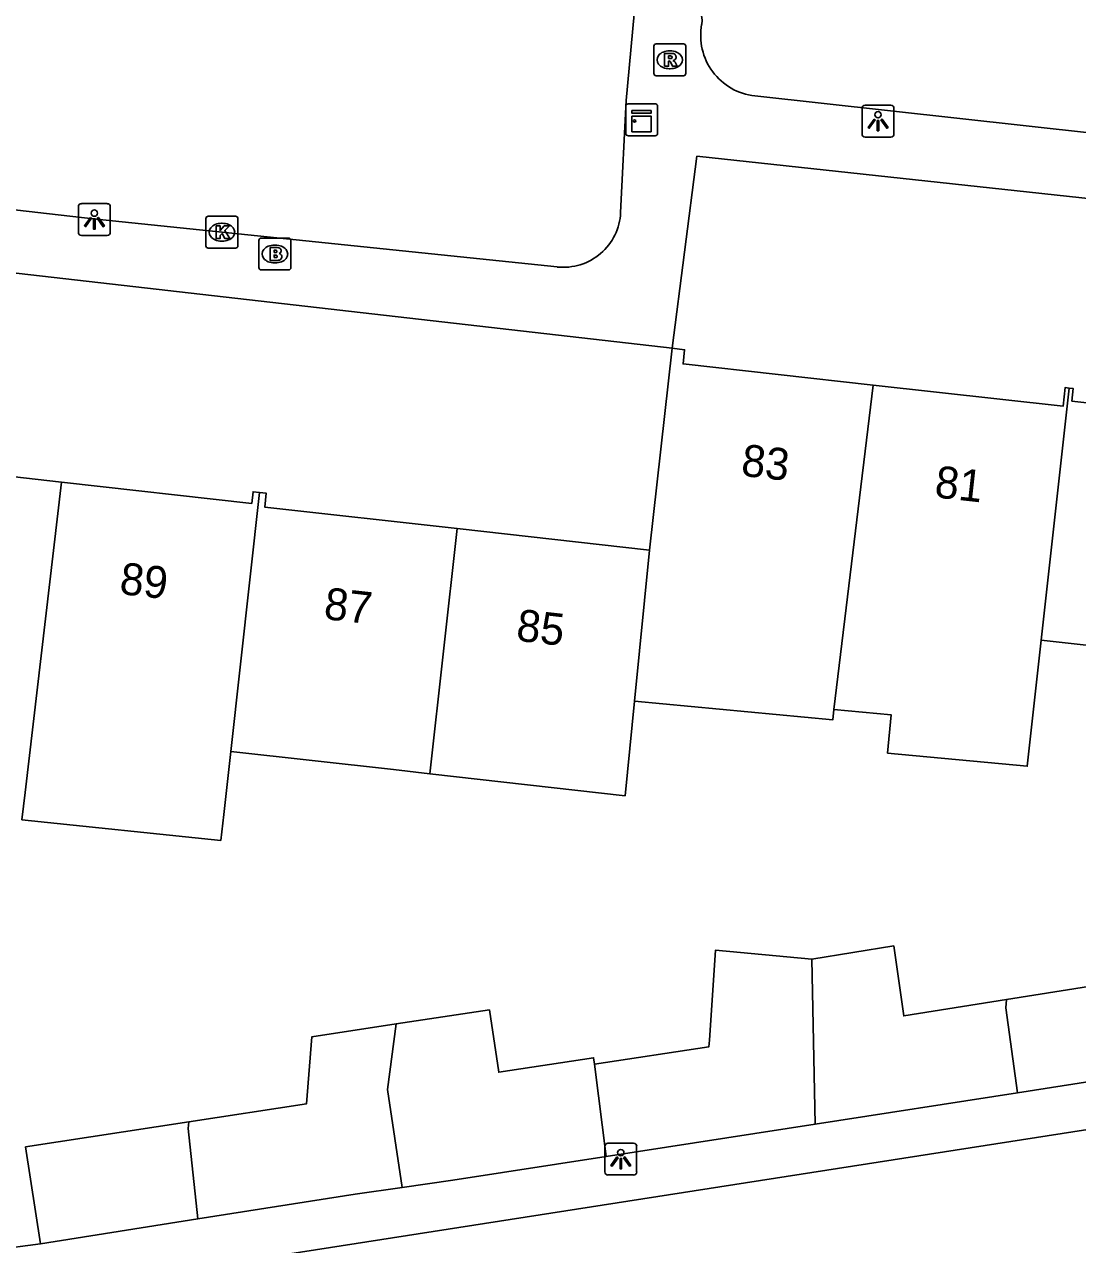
# Model space of a CAD drawing. Extents: x 162026 to 163499, y 387297 to 388169.
# Drawn here: x 162460.15 to 162493.11, y 387485.13 to 387523.33 of the extents above; entities that cross this region are included whole.
import ezdxf

# ---------------------------------------------------------------- set-up
doc = ezdxf.new("R2010")
doc.units = 0
for name, color, linetype in [('IMGEO_Brandkraan', 7, 'Continuous'), ('IMGEO_Kast', 7, 'Continuous'), ('IMGEO_Kolk', 7, 'Continuous'), ('IMGEO_Lichtpunt', 7, 'Continuous'), ('IMGEO_Pand', 7, 'Continuous'), ('IMGEO_Pand_nummerreeks', 7, 'Continuous'), ('IMGEO_Rijbaan_lokaal_open', 7, 'Continuous'), ('IMGEO_Rioolput', 7, 'Continuous'), ('IMGEO_Voetpad_open', 7, 'Continuous')]:
    doc.layers.add(name, color=color, linetype=linetype)

msp = doc.modelspace()

# ---------------------------------------------------------------- linework, layer by layer
at = {"layer": 'IMGEO_Brandkraan'}
for p, q in [((162467.485, 387515.719), (162467.485, 387516.571)), ((162467.56, 387516.645), (162468.412, 387516.645)), ((162467.973, 387516.425), (162467.998, 387516.425)), ((162468.486, 387516.571), (162468.486, 387515.719)), ((162468.412, 387515.645), (162467.56, 387515.645)), ((162467.996, 387515.865), (162467.971, 387515.865))]:
    msp.add_line(p, q, dxfattribs=at)
for points in [[(162467.485, 387515.719), (162467.485, 387516.571)], [(162467.56, 387516.645), (162468.412, 387516.645)], [(162467.833, 387516.345), (162467.833, 387515.945), (162468.046, 387515.945)], [(162468.064, 387516.345), (162467.833, 387516.345)], [(162468.486, 387516.571), (162468.486, 387515.719)], [(162468.012, 387516.264), (162467.958, 387516.264), (162467.958, 387516.188)], [(162467.958, 387516.188), (162468.011, 387516.188)], [(162468.02, 387516.112), (162467.958, 387516.112), (162467.958, 387516.031)], [(162467.958, 387516.031), (162468.02, 387516.031)], [(162468.412, 387515.645), (162467.56, 387515.645)]]:
    msp.add_lwpolyline(points, dxfattribs=at)
for centre, radius, start, end in [((162467.562, 387516.569), 0.0765, 91.552, 178.448), ((162467.562, 387516.569), 0.0765, 91.552, 178.448), ((162468.068, 387516.2), 0.145, 59.4692, 91.5367), ((162468.093, 387516.247), 0.0922, 285.5137, 58.1501), ((162468.41, 387516.569), 0.0765, 1.552, 88.448), ((162468.41, 387516.569), 0.0765, 1.552, 88.448), ((162468.013, 387516.226), 0.0379, 267.8285, 90.9355), ((162468.021, 387516.071), 0.0404, 269.8759, 90.5077), ((162468.052, 387516.196), 0.251, 268.6676, 293.5347), ((162468.098, 387516.055), 0.105, 301.3115, 78.989), ((162467.562, 387515.721), 0.0765, 181.552, 268.448), ((162467.562, 387515.721), 0.0765, 181.552, 268.448), ((162468.41, 387515.721), 0.0765, 271.552, 358.448), ((162468.41, 387515.721), 0.0765, 271.552, 358.448)]:
    msp.add_arc(centre, radius, start, end, dxfattribs=at)
for centre, major_axis, ratio, start_param, end_param in [((162467.972, 387516.145), (-0.387, 0.002), 0.722429, 4.712389, 7.853982), ((162467.997, 387516.145), (-0.39, 0.002), 0.717154, 1.570796, 4.712389)]:
    msp.add_ellipse(centre, major_axis=major_axis, ratio=ratio, start_param=start_param, end_param=end_param, dxfattribs=at)
at = {"layer": 'IMGEO_Kast'}
for p, q in [((162478.967, 387519.922), (162478.967, 387520.763)), ((162478.967, 387520.763), (162478.967, 387519.922)), ((162479.042, 387520.847), (162479.883, 387520.847)), ((162479.883, 387520.847), (162479.042, 387520.847)), ((162479.967, 387520.772), (162479.967, 387519.931)), ((162479.967, 387519.931), (162479.967, 387520.772)), ((162479.892, 387519.847), (162479.051, 387519.847)), ((162479.051, 387519.847), (162479.892, 387519.847))]:
    msp.add_line(p, q, dxfattribs=at)
for points in [[(162479.162, 387520.637), (162479.762, 387520.637), (162479.762, 387520.552), (162479.162, 387520.552), (162479.162, 387520.637)], [(162479.162, 387520.462), (162479.762, 387520.462), (162479.762, 387519.973), (162479.162, 387519.973), (162479.162, 387520.462)]]:
    msp.add_lwpolyline(points, dxfattribs=at)
msp.add_circle((162479.246, 387520.311), 0.0377, dxfattribs=at)
for centre, start, end in [((162479.045, 387520.769), 92.4484, 184.2845), ((162479.045, 387520.769), 92.4484, 184.2845), ((162479.889, 387520.769), 2.4484, 94.2845), ((162479.889, 387520.769), 2.4484, 94.2845), ((162479.045, 387519.925), 182.4484, 274.2845), ((162479.045, 387519.925), 182.4484, 274.2845), ((162479.889, 387519.925), 272.4484, 4.2845), ((162479.889, 387519.925), 272.4484, 4.2845)]:
    msp.add_arc(centre, 0.0779, start, end, dxfattribs=at)
at = {"layer": 'IMGEO_Kolk'}
for p, q in [((162465.826, 387516.401), (162465.826, 387517.253)), ((162465.901, 387517.327), (162466.753, 387517.327)), ((162466.314, 387517.107), (162466.339, 387517.107)), ((162466.827, 387517.253), (162466.827, 387516.401)), ((162466.753, 387516.327), (162465.901, 387516.327)), ((162466.337, 387516.547), (162466.312, 387516.547))]:
    msp.add_line(p, q, dxfattribs=at)
for points in [[(162465.826, 387516.401), (162465.826, 387517.253)], [(162465.901, 387517.327), (162466.753, 387517.327)], [(162466.827, 387517.253), (162466.827, 387516.401)], [(162466.147, 387517.027), (162466.27, 387517.027), (162466.27, 387516.876), (162466.4, 387517.027), (162466.564, 387517.027), (162466.418, 387516.876), (162466.571, 387516.627), (162466.419, 387516.627), (162466.334, 387516.791), (162466.27, 387516.724), (162466.27, 387516.627), (162466.147, 387516.627), (162466.147, 387517.027)], [(162466.753, 387516.327), (162465.901, 387516.327)]]:
    msp.add_lwpolyline(points, dxfattribs=at)
for centre, start, end in [((162465.903, 387517.251), 91.552, 178.448), ((162465.903, 387517.251), 91.552, 178.448), ((162466.751, 387517.251), 1.552, 88.448), ((162466.751, 387517.251), 1.552, 88.448), ((162465.903, 387516.403), 181.552, 268.448), ((162465.903, 387516.403), 181.552, 268.448), ((162466.751, 387516.403), 271.552, 358.448), ((162466.751, 387516.403), 271.552, 358.448)]:
    msp.add_arc(centre, 0.0765, start, end, dxfattribs=at)
for centre, major_axis, ratio, start_param, end_param in [((162466.313, 387516.827), (-0.387, 0.002), 0.722429, 4.712389, 7.853982), ((162466.338, 387516.827), (-0.39, 0.002), 0.717154, 1.570796, 4.712389)]:
    msp.add_ellipse(centre, major_axis=major_axis, ratio=ratio, start_param=start_param, end_param=end_param, dxfattribs=at)
at = {"layer": 'IMGEO_Lichtpunt'}
for p, q in [((162486.367, 387520.708), (162486.367, 387519.901)), ((162486.367, 387520.708), (162486.367, 387519.901)), ((162487.269, 387520.803), (162486.461, 387520.803)), ((162487.269, 387520.803), (162486.461, 387520.803)), ((162487.363, 387519.901), (162487.363, 387520.708)), ((162487.363, 387519.901), (162487.363, 387520.708)), ((162486.461, 387519.807), (162487.269, 387519.807)), ((162486.461, 387519.807), (162487.269, 387519.807)), ((162461.836, 387517.626), (162461.836, 387516.819)), ((162461.836, 387517.626), (162461.836, 387516.819)), ((162462.738, 387517.721), (162461.93, 387517.721)), ((162462.738, 387517.721), (162461.93, 387517.721)), ((162462.832, 387516.819), (162462.832, 387517.626)), ((162462.832, 387516.819), (162462.832, 387517.626)), ((162461.93, 387516.725), (162462.738, 387516.725)), ((162461.93, 387516.725), (162462.738, 387516.725)), ((162478.314, 387488.208), (162478.314, 387487.401)), ((162478.314, 387488.208), (162478.314, 387487.401)), ((162479.216, 387488.303), (162478.408, 387488.303)), ((162479.216, 387488.303), (162478.408, 387488.303)), ((162479.31, 387487.401), (162479.31, 387488.208)), ((162479.31, 387487.401), (162479.31, 387488.208)), ((162478.408, 387487.307), (162479.216, 387487.307)), ((162478.408, 387487.307), (162479.216, 387487.307))]:
    msp.add_line(p, q, dxfattribs=at)
for points in [[(162486.741, 387520.372), (162486.78, 387520.344), (162486.592, 387520.082), (162486.554, 387520.109), (162486.741, 387520.372)], [(162486.843, 387520.324), (162486.89, 387520.324), (162486.89, 387520.002), (162486.843, 387520.002), (162486.843, 387520.324)], [(162486.953, 387520.344), (162486.991, 387520.371), (162487.178, 387520.109), (162487.139, 387520.081), (162486.953, 387520.344)], [(162462.21, 387517.29), (162462.249, 387517.262), (162462.061, 387517), (162462.023, 387517.027), (162462.21, 387517.29)], [(162462.312, 387517.242), (162462.359, 387517.242), (162462.359, 387516.92), (162462.312, 387516.92), (162462.312, 387517.242)], [(162462.422, 387517.262), (162462.46, 387517.289), (162462.647, 387517.027), (162462.608, 387516.999), (162462.422, 387517.262)], [(162478.688, 387487.872), (162478.727, 387487.844), (162478.539, 387487.582), (162478.501, 387487.609), (162478.688, 387487.872)], [(162478.79, 387487.824), (162478.837, 387487.824), (162478.837, 387487.502), (162478.79, 387487.502), (162478.79, 387487.824)], [(162478.9, 387487.844), (162478.938, 387487.871), (162479.125, 387487.609), (162479.086, 387487.581), (162478.9, 387487.844)]]:
    msp.add_lwpolyline(points, dxfattribs=at)
for centre in [(162486.866, 387520.506), (162462.335, 387517.424), (162478.813, 387488.006)]:
    msp.add_circle(centre, 0.0994, dxfattribs=at)
for centre, start, end in [((162486.461, 387520.708), 90, 180), ((162486.461, 387520.708), 90, 180), ((162487.269, 387520.708), 0, 90), ((162487.269, 387520.708), 0, 90), ((162486.461, 387519.901), 180, 270), ((162486.461, 387519.901), 180, 270), ((162487.269, 387519.901), 270, 0), ((162487.269, 387519.901), 270, 360), ((162461.93, 387517.626), 90, 180), ((162461.93, 387517.626), 90, 180), ((162462.738, 387517.626), 0, 90), ((162462.738, 387517.626), 0, 90), ((162461.93, 387516.819), 180, 270), ((162461.93, 387516.819), 180, 270), ((162462.738, 387516.819), 270, 0), ((162462.738, 387516.819), 270, 360), ((162478.408, 387488.208), 90, 180), ((162478.408, 387488.208), 90, 180), ((162479.216, 387488.208), 0, 90), ((162479.216, 387488.208), 0, 90), ((162478.408, 387487.401), 180, 270), ((162478.408, 387487.401), 180, 270), ((162479.216, 387487.401), 270, 0), ((162479.216, 387487.401), 270, 360)]:
    msp.add_arc(centre, 0.0946, start, end, dxfattribs=at)
at = {"layer": 'IMGEO_Pand'}
for points in [[(162480.419, 387513.193), (162479.714, 387506.868)], [(162486.71, 387512.041), (162480.763, 387512.704), (162480.812, 387513.149), (162480.419, 387513.193)], [(162486.71, 387512.041), (162485.483, 387501.885)], [(162492.85, 387511.945), (162492.721, 387511.96), (162492.656, 387511.378), (162486.71, 387512.041)], [(162491.976, 387504.058), (162492.85, 387511.945)], [(162492.85, 387511.945), (162492.978, 387511.931), (162492.934, 387511.542), (162498.912, 387510.875)], [(162461.31, 387509.004), (162455.358, 387509.674), (162455.399, 387510.04), (162455.198, 387510.062)], [(162461.31, 387509.004), (162460.168, 387499.288), (162460.067, 387498.432)], [(162467.508, 387508.677), (162467.301, 387508.701), (162467.26, 387508.335), (162461.31, 387509.004)], [(162466.61, 387500.572), (162467.508, 387508.677)], [(162473.69, 387507.546), (162467.666, 387508.223), (162467.715, 387508.654), (162467.508, 387508.677)], [(162473.69, 387507.546), (162472.84, 387499.871)], [(162479.714, 387506.868), (162473.69, 387507.546)], [(162479.714, 387506.868), (162479.244, 387502.144)], [(162485.483, 387501.885), (162487.274, 387501.717), (162487.162, 387500.516), (162491.538, 387500.106), (162491.976, 387504.058)], [(162498.081, 387503.377), (162491.976, 387504.058)], [(162479.244, 387502.144), (162478.95, 387499.184), (162472.84, 387499.871)], [(162479.244, 387502.144), (162485.453, 387501.561), (162485.483, 387501.885)], [(162466.61, 387500.572), (162466.385, 387498.59), (162466.293, 387497.784), (162460.067, 387498.432)], [(162472.84, 387499.871), (162471.696, 387500), (162466.61, 387500.572)], [(162484.792, 387494.068), (162481.776, 387494.344), (162481.586, 387491.526), (162481.572, 387491.322), (162477.986, 387490.778)], [(162490.891, 387492.799), (162487.668, 387492.288), (162487.36, 387494.48), (162484.792, 387494.068)], [(162484.898, 387488.903), (162484.792, 387494.068)], [(162496.288, 387490.668), (162495.823, 387493.581), (162490.891, 387492.799)], [(162490.891, 387492.799), (162490.866, 387492.54), (162491.233, 387489.88)], [(162477.986, 387490.778), (162477.962, 387490.976), (162474.995, 387490.526), (162474.699, 387492.478), (162471.784, 387492.036)], [(162465.291, 387488.969), (162468.978, 387489.536), (162469.145, 387491.635), (162471.784, 387492.036)], [(162471.784, 387492.036), (162471.51, 387489.985), (162471.97, 387486.916)], [(162478.356, 387487.89), (162477.986, 387490.778)], [(162491.233, 387489.88), (162496.288, 387490.668)], [(162484.898, 387488.903), (162491.233, 387489.88)], [(162460.648, 387485.155), (162460.184, 387488.184), (162465.291, 387488.969)], [(162465.291, 387488.969), (162465.267, 387488.762), (162465.576, 387485.931)], [(162478.356, 387487.89), (162484.898, 387488.903)], [(162471.97, 387486.916), (162473.551, 387487.143), (162478.356, 387487.89)], [(162471.97, 387486.916), (162470.496, 387486.705), (162465.576, 387485.931)], [(162465.576, 387485.931), (162460.648, 387485.155)]]:
    msp.add_lwpolyline(points, dxfattribs=at)
at = {"layer": 'IMGEO_Rijbaan_lokaal_open'}
msp.add_lwpolyline([(162459.001, 387483.37), (162500, 387489.751), (162523.492, 387493.408)], dxfattribs=at)
at = {"layer": 'IMGEO_Rioolput'}
for p, q in [((162479.847, 387521.8), (162479.847, 387522.652)), ((162479.922, 387522.726), (162480.774, 387522.726)), ((162480.335, 387522.506), (162480.36, 387522.506)), ((162480.848, 387522.652), (162480.848, 387521.8)), ((162480.774, 387521.726), (162479.922, 387521.726)), ((162480.358, 387521.946), (162480.333, 387521.946))]:
    msp.add_line(p, q, dxfattribs=at)
for points in [[(162479.847, 387521.8), (162479.847, 387522.652)], [(162479.922, 387522.726), (162480.774, 387522.726)], [(162480.436, 387522.424), (162480.184, 387522.426), (162480.184, 387522.026)], [(162480.848, 387522.652), (162480.848, 387521.8)], [(162480.184, 387522.026), (162480.308, 387522.026), (162480.308, 387522.188), (162480.319, 387522.188)], [(162480.362, 387522.345), (162480.308, 387522.345), (162480.308, 387522.264)], [(162480.308, 387522.264), (162480.36, 387522.264)], [(162480.366, 387522.159), (162480.437, 387522.026), (162480.577, 387522.026), (162480.512, 387522.152)], [(162480.774, 387521.726), (162479.922, 387521.726)]]:
    msp.add_lwpolyline(points, dxfattribs=at)
for centre, radius, start, end in [((162479.924, 387522.65), 0.0765, 91.552, 178.448), ((162479.924, 387522.65), 0.0765, 91.552, 178.448), ((162480.435, 387522.314), 0.109, 350.3612, 89.416), ((162480.772, 387522.65), 0.0765, 1.552, 88.448), ((162480.772, 387522.65), 0.0765, 1.552, 88.448), ((162480.318, 387522.135), 0.0533, 26.0293, 88.6989), ((162480.344, 387522.453), 0.19, 274.7715, 282.9687), ((162480.368, 387522.249), 0.0964, 77.0061, 93.1865), ((162480.382, 387522.306), 0.0378, 276.6634, 79.6772), ((162480.433, 387522.314), 0.112, 277.5842, 350.9817), ((162480.417, 387522.099), 0.108, 29.5134, 73.7905), ((162479.924, 387521.802), 0.0765, 181.552, 268.448), ((162479.924, 387521.802), 0.0765, 181.552, 268.448), ((162480.772, 387521.802), 0.0765, 271.552, 358.448), ((162480.772, 387521.802), 0.0765, 271.552, 358.448)]:
    msp.add_arc(centre, radius, start, end, dxfattribs=at)
for centre, major_axis, ratio, start_param, end_param in [((162480.334, 387522.226), (-0.387, 0.002), 0.722429, 4.712389, 7.853982), ((162480.359, 387522.226), (-0.39, 0.002), 0.717154, 1.570796, 4.712389)]:
    msp.add_ellipse(centre, major_axis=major_axis, ratio=ratio, start_param=start_param, end_param=end_param, dxfattribs=at)
at = {"layer": 'IMGEO_Voetpad_open'}
for points in [[(162505.106, 387532.738), (162480.536, 387529.223), (162480.976, 387526.159), (162481.266, 387524.136), (162481.362, 387523.47), (162481.345, 387523.334)], [(162478.98, 387520.947), (162479.234, 387523.65), (162478.939, 387525.698), (162478.478, 387528.899), (162450.917, 387524.717), (162443.278, 387523.558), (162443.693, 387520.479), (162443.8, 387519.686)], [(162478.809, 387517.442), (162478.98, 387520.947)], [(162483.01, 387521.095), (162500, 387519.218), (162508.036, 387518.243), (162517.269, 387517.227)], [(162444.135, 387519.323), (162444.599, 387519.266), (162452.625, 387518.351), (162462.301, 387517.247), (162476.823, 387515.738)], [(162480.419, 387513.193), (162481.197, 387519.204), (162500, 387517.178), (162518.432, 387515.192)], [(162442.75, 387511.59), (162443.453, 387517.421), (162480.419, 387513.193)], [(162460.648, 387485.155), (162457.783, 387484.771)]]:
    msp.add_lwpolyline(points, dxfattribs=at)
for centre, radius, start, end in [((162483.219, 387522.989), 1.906, 169.5741, 263.6975), ((162477.009, 387517.53), 1.802, 264.063, 357.1966)]:
    msp.add_arc(centre, radius, start, end, dxfattribs=at)

# ---------------------------------------------------------------- texts
at = {"layer": 'IMGEO_Pand_nummerreeks'}
for s, rotation, p in [('83', 353.6574, (162482.553, 387509.204)), ('81', 353.6173, (162488.61, 387508.53)), ('89', 353.5771, (162463.096, 387505.503)), ('87', 353.5972, (162469.492, 387504.718)), ('85', 353.5714, (162475.513, 387504.04))]:
    msp.add_text(s, height=1, rotation=rotation, dxfattribs=at).set_placement(p)

doc.saveas('drawing.dxf')
